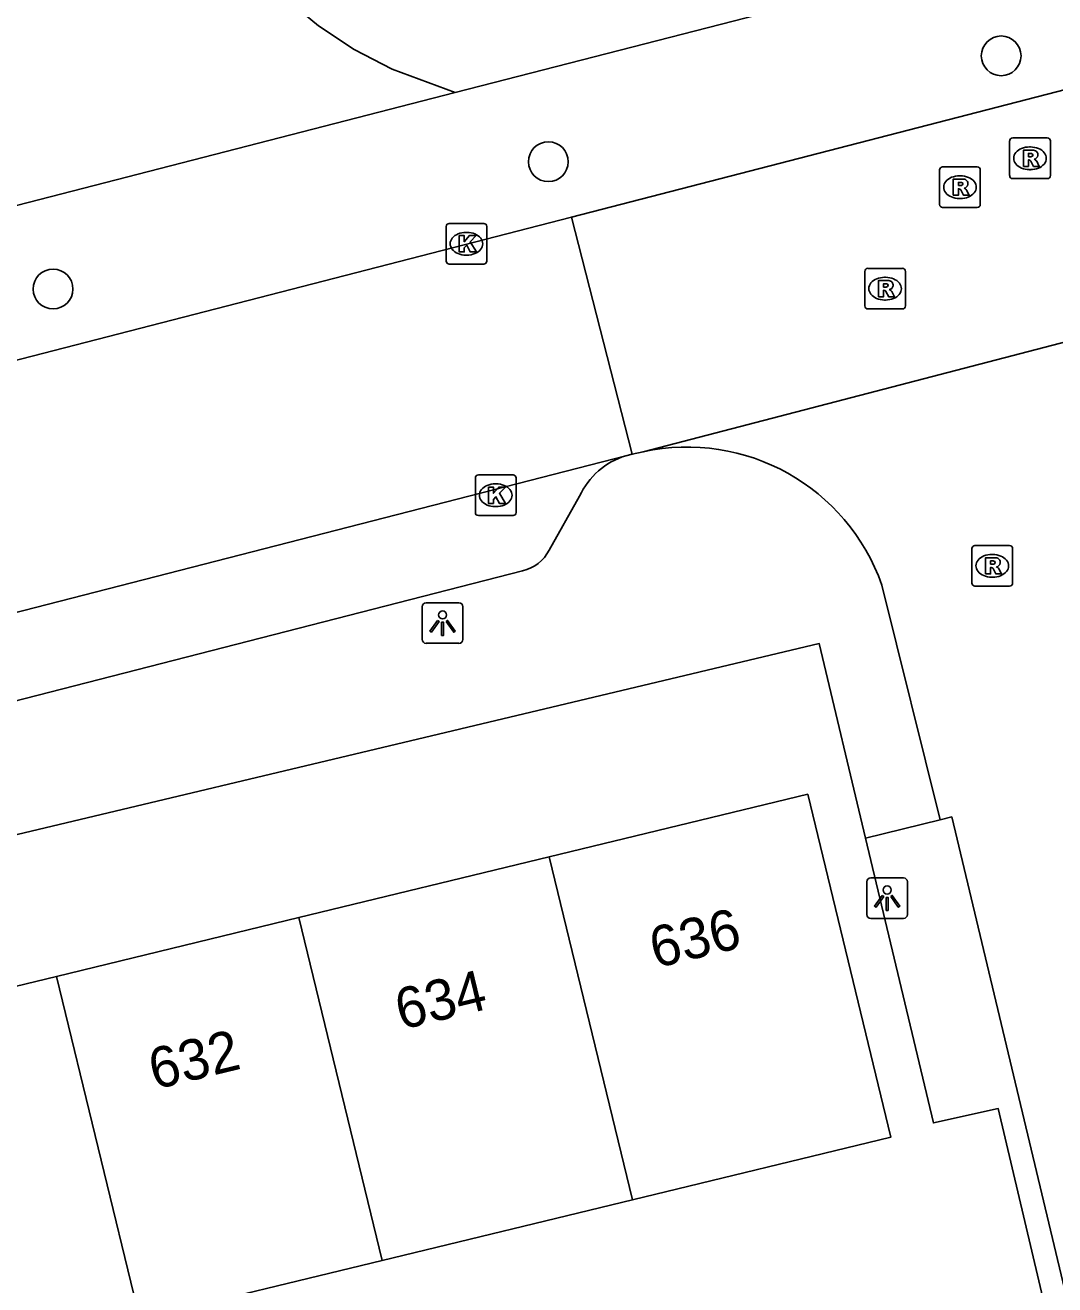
# Model space of a CAD drawing. Extents: x 157793 to 159380, y 380882 to 382313.
# Drawn here: x 158724.6 to 158749.93, y 381293.1 to 381324.1 of the extents above; entities that cross this region are included whole.
import ezdxf

# ---------------------------------------------------------------- set-up
doc = ezdxf.new("R2010")
doc.units = 0
for name, color, linetype in [('IMGEO_Boom', 7, 'Continuous'), ('IMGEO_Groenvoorziening', 7, 'Continuous'), ('IMGEO_Kolk', 7, 'Continuous'), ('IMGEO_Lichtpunt', 7, 'Continuous'), ('IMGEO_Pand', 7, 'Continuous'), ('IMGEO_Pand_nummerreeks', 7, 'Continuous'), ('IMGEO_Rijbaan_lokaal_gesloten', 7, 'Continuous'), ('IMGEO_Rijbaan_lokaal_open', 7, 'Continuous'), ('IMGEO_Rioolput', 7, 'Continuous'), ('IMGEO_Voetpad_open', 7, 'Continuous')]:
    doc.layers.add(name, color=color, linetype=linetype)

msp = doc.modelspace()

# ---------------------------------------------------------------- linework, layer by layer
at = {"layer": 'IMGEO_Boom'}
for centre in [(158748.606, 381323.346), (158737.466, 381320.741), (158725.28, 381317.608)]:
    msp.add_circle(centre, 0.489, dxfattribs=at)
at = {"layer": 'IMGEO_Groenvoorziening'}
msp.add_lwpolyline([(158735.17, 381322.441), (158733.623, 381323.019), (158732.691, 381323.505), (158731.815, 381324.086), (158731.004, 381324.755), (158730.268, 381325.506), (158730.184, 381325.603)], dxfattribs=at)
at = {"layer": 'IMGEO_Kolk'}
for p, q in [((158734.951, 381318.296), (158734.951, 381319.148)), ((158735.026, 381319.222), (158735.878, 381319.222)), ((158735.439, 381319.002), (158735.464, 381319.002)), ((158735.952, 381319.148), (158735.952, 381318.296)), ((158735.462, 381318.442), (158735.437, 381318.442)), ((158735.878, 381318.222), (158735.026, 381318.222)), ((158735.67, 381312.107), (158735.67, 381312.959)), ((158735.745, 381313.033), (158736.597, 381313.033)), ((158736.158, 381312.813), (158736.183, 381312.813)), ((158736.671, 381312.959), (158736.671, 381312.107)), ((158736.181, 381312.253), (158736.156, 381312.253)), ((158736.597, 381312.033), (158735.745, 381312.033))]:
    msp.add_line(p, q, dxfattribs=at)
for points in [[(158734.951, 381318.296), (158734.951, 381319.148)], [(158735.026, 381319.222), (158735.878, 381319.222)], [(158735.952, 381319.148), (158735.952, 381318.296)], [(158735.272, 381318.922), (158735.395, 381318.922), (158735.395, 381318.771), (158735.525, 381318.922), (158735.689, 381318.922), (158735.543, 381318.771), (158735.696, 381318.522), (158735.544, 381318.522), (158735.459, 381318.686), (158735.395, 381318.619), (158735.395, 381318.522), (158735.272, 381318.522), (158735.272, 381318.922)], [(158735.878, 381318.222), (158735.026, 381318.222)], [(158735.67, 381312.107), (158735.67, 381312.959)], [(158735.745, 381313.033), (158736.597, 381313.033)], [(158735.991, 381312.733), (158736.114, 381312.733), (158736.114, 381312.582), (158736.244, 381312.733), (158736.408, 381312.733), (158736.262, 381312.582), (158736.415, 381312.333), (158736.263, 381312.333), (158736.178, 381312.497), (158736.114, 381312.43), (158736.114, 381312.333), (158735.991, 381312.333), (158735.991, 381312.733)], [(158736.671, 381312.959), (158736.671, 381312.107)], [(158736.597, 381312.033), (158735.745, 381312.033)]]:
    msp.add_lwpolyline(points, dxfattribs=at)
for centre, start, end in [((158735.028, 381319.146), 91.552, 178.448), ((158735.028, 381319.146), 91.552, 178.448), ((158735.876, 381319.146), 1.552, 88.448), ((158735.876, 381319.146), 1.552, 88.448), ((158735.028, 381318.298), 181.552, 268.448), ((158735.028, 381318.298), 181.552, 268.448), ((158735.876, 381318.298), 271.552, 358.448), ((158735.876, 381318.298), 271.552, 358.448), ((158735.747, 381312.957), 91.552, 178.448), ((158735.747, 381312.957), 91.552, 178.448), ((158736.595, 381312.957), 1.552, 88.448), ((158736.595, 381312.957), 1.552, 88.448), ((158735.747, 381312.109), 181.552, 268.448), ((158735.747, 381312.109), 181.552, 268.448), ((158736.595, 381312.109), 271.552, 358.448), ((158736.595, 381312.109), 271.552, 358.448)]:
    msp.add_arc(centre, 0.0765, start, end, dxfattribs=at)
for centre, major_axis, ratio, start_param, end_param in [((158735.438, 381318.722), (-0.387, 0.002), 0.722429, 4.712389, 7.853982), ((158735.463, 381318.722), (-0.39, 0.002), 0.717154, 1.570796, 4.712389), ((158736.157, 381312.533), (-0.387, 0.002), 0.722429, 4.712389, 7.853982), ((158736.182, 381312.533), (-0.39, 0.002), 0.717154, 1.570796, 4.712389)]:
    msp.add_ellipse(centre, major_axis=major_axis, ratio=ratio, start_param=start_param, end_param=end_param, dxfattribs=at)
at = {"layer": 'IMGEO_Lichtpunt'}
for p, q in [((158734.365, 381309.79), (158734.365, 381308.983)), ((158734.365, 381309.79), (158734.365, 381308.983)), ((158735.267, 381309.885), (158734.459, 381309.885)), ((158735.267, 381309.885), (158734.459, 381309.885)), ((158735.361, 381308.983), (158735.361, 381309.79)), ((158735.361, 381308.983), (158735.361, 381309.79)), ((158734.459, 381308.889), (158735.267, 381308.889)), ((158734.459, 381308.889), (158735.267, 381308.889)), ((158746.205, 381303.116), (158745.397, 381303.116)), ((158746.205, 381303.116), (158745.397, 381303.116)), ((158745.303, 381303.021), (158745.303, 381302.214)), ((158745.303, 381303.021), (158745.303, 381302.214)), ((158746.299, 381302.214), (158746.299, 381303.021)), ((158746.299, 381302.214), (158746.299, 381303.021)), ((158745.397, 381302.12), (158746.205, 381302.12)), ((158745.397, 381302.12), (158746.205, 381302.12))]:
    msp.add_line(p, q, dxfattribs=at)
for points in [[(158734.739, 381309.454), (158734.778, 381309.426), (158734.59, 381309.164), (158734.552, 381309.191), (158734.739, 381309.454)], [(158734.841, 381309.406), (158734.888, 381309.406), (158734.888, 381309.084), (158734.841, 381309.084), (158734.841, 381309.406)], [(158734.951, 381309.426), (158734.989, 381309.453), (158735.176, 381309.191), (158735.137, 381309.163), (158734.951, 381309.426)], [(158745.677, 381302.685), (158745.716, 381302.657), (158745.528, 381302.395), (158745.49, 381302.422), (158745.677, 381302.685)], [(158745.779, 381302.637), (158745.826, 381302.637), (158745.826, 381302.315), (158745.779, 381302.315), (158745.779, 381302.637)], [(158745.889, 381302.657), (158745.927, 381302.684), (158746.114, 381302.422), (158746.075, 381302.394), (158745.889, 381302.657)]]:
    msp.add_lwpolyline(points, dxfattribs=at)
for centre in [(158734.864, 381309.588), (158745.802, 381302.819)]:
    msp.add_circle(centre, 0.0994, dxfattribs=at)
for centre, start, end in [((158734.459, 381309.79), 90, 180), ((158734.459, 381309.79), 90, 180), ((158735.267, 381309.79), 0, 90), ((158735.267, 381309.79), 0, 90), ((158734.459, 381308.983), 180, 270), ((158734.459, 381308.983), 180, 270), ((158735.267, 381308.983), 270, 0), ((158735.267, 381308.983), 270, 360), ((158745.397, 381303.021), 90, 180), ((158745.397, 381303.021), 90, 180), ((158746.205, 381303.021), 0, 90), ((158746.205, 381303.021), 0, 90), ((158745.397, 381302.214), 180, 270), ((158745.397, 381302.214), 180, 270), ((158746.205, 381302.214), 270, 0), ((158746.205, 381302.214), 270, 360)]:
    msp.add_arc(centre, 0.0946, start, end, dxfattribs=at)
at = {"layer": 'IMGEO_Pand'}
for points in [[(158739.535, 381295.195), (158745.893, 381296.736), (158743.848, 381305.173), (158737.488, 381303.632)], [(158731.33, 381302.139), (158737.488, 381303.632)], [(158737.488, 381303.632), (158739.535, 381295.195)], [(158731.33, 381302.139), (158725.364, 381300.693)], [(158733.377, 381293.703), (158731.33, 381302.139)], [(158725.364, 381300.693), (158719.256, 381299.213)], [(158727.412, 381292.257), (158725.364, 381300.693)], [(158739.535, 381295.195), (158733.377, 381293.703)], [(158727.412, 381292.257), (158733.377, 381293.703)]]:
    msp.add_lwpolyline(points, dxfattribs=at)
at = {"layer": 'IMGEO_Rijbaan_lokaal_gesloten'}
for points in [[(158677.535, 381303.782), (158738.035, 381319.375)], [(158738.035, 381319.375), (158739.525, 381313.545)], [(158739.374, 381313.506), (158714.757, 381307.175)], [(158739.525, 381313.545), (158739.374, 381313.506)]]:
    msp.add_lwpolyline(points, dxfattribs=at)
at = {"layer": 'IMGEO_Rijbaan_lokaal_open'}
for points in [[(158738.035, 381319.375), (158752.888, 381323.219)], [(158754.002, 381317.303), (158739.799, 381313.602)], [(158739.525, 381313.545), (158739.799, 381313.602)], [(158745.669, 381310.323), (158747.107, 381304.547)], [(158751.861, 381285.894), (158747.39, 381304.617), (158747.107, 381304.547)]]:
    msp.add_lwpolyline(points, dxfattribs=at)
msp.add_arc((158740.883, 381308.648), 5.071, 19.2861, 102.3382, dxfattribs=at)
at = {"layer": 'IMGEO_Rioolput'}
for p, q in [((158748.815, 381320.399), (158748.815, 381321.251)), ((158748.89, 381321.325), (158749.742, 381321.325)), ((158749.303, 381321.105), (158749.328, 381321.105)), ((158749.816, 381321.251), (158749.816, 381320.399)), ((158747.092, 381319.688), (158747.092, 381320.54)), ((158747.167, 381320.614), (158748.019, 381320.614)), ((158748.093, 381320.54), (158748.093, 381319.688)), ((158749.326, 381320.545), (158749.301, 381320.545)), ((158747.58, 381320.394), (158747.605, 381320.394)), ((158749.742, 381320.325), (158748.89, 381320.325)), ((158748.019, 381319.614), (158747.167, 381319.614)), ((158747.603, 381319.834), (158747.578, 381319.834)), ((158745.251, 381317.191), (158745.251, 381318.043)), ((158745.326, 381318.117), (158746.178, 381318.117)), ((158746.252, 381318.043), (158746.252, 381317.191)), ((158745.739, 381317.897), (158745.764, 381317.897)), ((158746.178, 381317.117), (158745.326, 381317.117)), ((158745.762, 381317.337), (158745.737, 381317.337)), ((158747.887, 381310.37), (158747.887, 381311.222)), ((158747.962, 381311.296), (158748.814, 381311.296)), ((158748.888, 381311.222), (158748.888, 381310.37)), ((158748.375, 381311.076), (158748.4, 381311.076)), ((158748.814, 381310.296), (158747.962, 381310.296)), ((158748.398, 381310.516), (158748.373, 381310.516))]:
    msp.add_line(p, q, dxfattribs=at)
for points in [[(158748.815, 381320.399), (158748.815, 381321.251)], [(158748.89, 381321.325), (158749.742, 381321.325)], [(158749.816, 381321.251), (158749.816, 381320.399)], [(158749.404, 381321.023), (158749.152, 381321.025), (158749.152, 381320.625)], [(158749.152, 381320.625), (158749.276, 381320.625), (158749.276, 381320.787), (158749.287, 381320.787)], [(158749.33, 381320.944), (158749.276, 381320.944), (158749.276, 381320.863)], [(158749.276, 381320.863), (158749.328, 381320.863)], [(158747.092, 381319.688), (158747.092, 381320.54)], [(158747.167, 381320.614), (158748.019, 381320.614)], [(158748.093, 381320.54), (158748.093, 381319.688)], [(158749.334, 381320.758), (158749.405, 381320.625), (158749.545, 381320.625), (158749.48, 381320.751)], [(158747.681, 381320.312), (158747.429, 381320.314), (158747.429, 381319.914)], [(158747.607, 381320.233), (158747.553, 381320.233), (158747.553, 381320.152)], [(158749.742, 381320.325), (158748.89, 381320.325)], [(158747.429, 381319.914), (158747.553, 381319.914), (158747.553, 381320.076), (158747.564, 381320.076)], [(158747.553, 381320.152), (158747.605, 381320.152)], [(158747.611, 381320.047), (158747.682, 381319.914), (158747.822, 381319.914), (158747.757, 381320.04)], [(158748.019, 381319.614), (158747.167, 381319.614)], [(158745.251, 381317.191), (158745.251, 381318.043)], [(158745.326, 381318.117), (158746.178, 381318.117)], [(158746.252, 381318.043), (158746.252, 381317.191)], [(158745.84, 381317.815), (158745.588, 381317.817), (158745.588, 381317.417)], [(158745.766, 381317.736), (158745.712, 381317.736), (158745.712, 381317.655)], [(158745.588, 381317.417), (158745.712, 381317.417), (158745.712, 381317.579), (158745.723, 381317.579)], [(158745.712, 381317.655), (158745.764, 381317.655)], [(158745.77, 381317.55), (158745.841, 381317.417), (158745.981, 381317.417), (158745.916, 381317.543)], [(158746.178, 381317.117), (158745.326, 381317.117)], [(158747.887, 381310.37), (158747.887, 381311.222)], [(158747.962, 381311.296), (158748.814, 381311.296)], [(158748.888, 381311.222), (158748.888, 381310.37)], [(158748.476, 381310.994), (158748.224, 381310.996), (158748.224, 381310.596)], [(158748.402, 381310.915), (158748.348, 381310.915), (158748.348, 381310.834)], [(158748.224, 381310.596), (158748.348, 381310.596), (158748.348, 381310.758), (158748.359, 381310.758)], [(158748.348, 381310.834), (158748.4, 381310.834)], [(158748.406, 381310.729), (158748.477, 381310.596), (158748.617, 381310.596), (158748.552, 381310.722)], [(158748.814, 381310.296), (158747.962, 381310.296)]]:
    msp.add_lwpolyline(points, dxfattribs=at)
for centre, radius, start, end in [((158748.892, 381321.249), 0.0765, 91.552, 178.448), ((158748.892, 381321.249), 0.0765, 91.552, 178.448), ((158749.74, 381321.249), 0.0765, 1.552, 88.448), ((158749.74, 381321.249), 0.0765, 1.552, 88.448), ((158749.286, 381320.734), 0.0533, 26.0293, 88.6989), ((158749.312, 381321.052), 0.19, 274.7715, 282.9687), ((158749.336, 381320.848), 0.0964, 77.0061, 93.1865), ((158749.35, 381320.905), 0.0378, 276.6634, 79.6772), ((158749.403, 381320.913), 0.109, 350.3612, 89.416), ((158749.401, 381320.913), 0.112, 277.5842, 350.9817), ((158749.385, 381320.698), 0.108, 29.5134, 73.7905), ((158747.169, 381320.538), 0.0765, 91.552, 178.448), ((158747.169, 381320.538), 0.0765, 91.552, 178.448), ((158748.017, 381320.538), 0.0765, 1.552, 88.448), ((158748.017, 381320.538), 0.0765, 1.552, 88.448), ((158747.613, 381320.137), 0.0964, 77.0061, 93.1865), ((158747.627, 381320.194), 0.0378, 276.6634, 79.6772), ((158747.68, 381320.202), 0.109, 350.3612, 89.416), ((158747.678, 381320.202), 0.112, 277.5842, 350.9817), ((158748.892, 381320.401), 0.0765, 181.552, 268.448), ((158748.892, 381320.401), 0.0765, 181.552, 268.448), ((158749.74, 381320.401), 0.0765, 271.552, 358.448), ((158749.74, 381320.401), 0.0765, 271.552, 358.448), ((158747.563, 381320.023), 0.0533, 26.0293, 88.6989), ((158747.589, 381320.341), 0.19, 274.7715, 282.9687), ((158747.662, 381319.987), 0.108, 29.5134, 73.7905), ((158747.169, 381319.69), 0.0765, 181.552, 268.448), ((158747.169, 381319.69), 0.0765, 181.552, 268.448), ((158748.017, 381319.69), 0.0765, 271.552, 358.448), ((158748.017, 381319.69), 0.0765, 271.552, 358.448), ((158745.328, 381318.041), 0.0765, 91.552, 178.448), ((158745.328, 381318.041), 0.0765, 91.552, 178.448), ((158746.176, 381318.041), 0.0765, 1.552, 88.448), ((158746.176, 381318.041), 0.0765, 1.552, 88.448), ((158745.772, 381317.64), 0.0964, 77.0061, 93.1865), ((158745.786, 381317.697), 0.0378, 276.6634, 79.6772), ((158745.839, 381317.705), 0.109, 350.3612, 89.416), ((158745.837, 381317.705), 0.112, 277.5842, 350.9817), ((158745.722, 381317.526), 0.0533, 26.0293, 88.6989), ((158745.748, 381317.844), 0.19, 274.7715, 282.9687), ((158745.821, 381317.49), 0.108, 29.5134, 73.7905), ((158745.328, 381317.193), 0.0765, 181.552, 268.448), ((158745.328, 381317.193), 0.0765, 181.552, 268.448), ((158746.176, 381317.193), 0.0765, 271.552, 358.448), ((158746.176, 381317.193), 0.0765, 271.552, 358.448), ((158747.964, 381311.22), 0.0765, 91.552, 178.448), ((158747.964, 381311.22), 0.0765, 91.552, 178.448), ((158748.812, 381311.22), 0.0765, 1.552, 88.448), ((158748.812, 381311.22), 0.0765, 1.552, 88.448), ((158748.408, 381310.819), 0.0964, 77.0061, 93.1865), ((158748.422, 381310.876), 0.0378, 276.6634, 79.6772), ((158748.475, 381310.884), 0.109, 350.3612, 89.416), ((158748.473, 381310.884), 0.112, 277.5842, 350.9817), ((158748.358, 381310.705), 0.0533, 26.0293, 88.6989), ((158748.384, 381311.023), 0.19, 274.7715, 282.9687), ((158748.457, 381310.669), 0.108, 29.5134, 73.7905), ((158747.964, 381310.372), 0.0765, 181.552, 268.448), ((158747.964, 381310.372), 0.0765, 181.552, 268.448), ((158748.812, 381310.372), 0.0765, 271.552, 358.448), ((158748.812, 381310.372), 0.0765, 271.552, 358.448)]:
    msp.add_arc(centre, radius, start, end, dxfattribs=at)
for centre, major_axis, ratio, start_param, end_param in [((158749.302, 381320.825), (-0.387, 0.002), 0.722429, 4.712389, 7.853982), ((158749.327, 381320.825), (-0.39, 0.002), 0.717154, 1.570796, 4.712389), ((158747.579, 381320.114), (-0.387, 0.002), 0.722429, 4.712389, 7.853982), ((158747.604, 381320.114), (-0.39, 0.002), 0.717154, 1.570796, 4.712389), ((158745.738, 381317.617), (-0.387, 0.002), 0.722429, 4.712389, 7.853982), ((158745.763, 381317.617), (-0.39, 0.002), 0.717154, 1.570796, 4.712389), ((158748.374, 381310.796), (-0.387, 0.002), 0.722429, 4.712389, 7.853982), ((158748.399, 381310.796), (-0.39, 0.002), 0.717154, 1.570796, 4.712389)]:
    msp.add_ellipse(centre, major_axis=major_axis, ratio=ratio, start_param=start_param, end_param=end_param, dxfattribs=at)
at = {"layer": 'IMGEO_Voetpad_open'}
for points in [[(158735.17, 381322.441), (158750.095, 381326.287), (158756.589, 381327.96), (158758.084, 381328.345)], [(158712.822, 381316.682), (158735.17, 381322.441)], [(158738.235, 381312.511), (158737.483, 381311.181)], [(158736.833, 381310.675), (158718.454, 381305.96)], [(158745.268, 381304.094), (158744.131, 381308.881), (158714.509, 381301.828), (158709.669, 381300.675), (158702.264, 381298.912), (158696.818, 381297.616), (158693.859, 381296.911), (158694.082, 381296.018), (158678.547, 381292.443), (158679.178, 381289.904), (158679.54, 381288.53)], [(158747.107, 381304.547), (158745.268, 381304.094)], [(158749.381, 381285.036), (158751.364, 381285.449), (158748.534, 381297.44), (158746.94, 381297.085), (158745.268, 381304.094)]]:
    msp.add_lwpolyline(points, dxfattribs=at)
for centre, radius, start, end in [((158739.905, 381311.749), 1.836, 106.8143, 155.4648), ((158736.638, 381311.597), 0.942, 281.9726, 333.8262)]:
    msp.add_arc(centre, radius, start, end, dxfattribs=at)

# ---------------------------------------------------------------- texts
at = {"layer": 'IMGEO_Pand_nummerreeks'}
for s, p in [('636', (158740.101, 381300.89)), ('634', (158733.842, 381299.373)), ('632', (158727.778, 381297.903))]:
    msp.add_text(s, height=1, rotation=13.6232, dxfattribs=at).set_placement(p)

doc.saveas('drawing.dxf')
